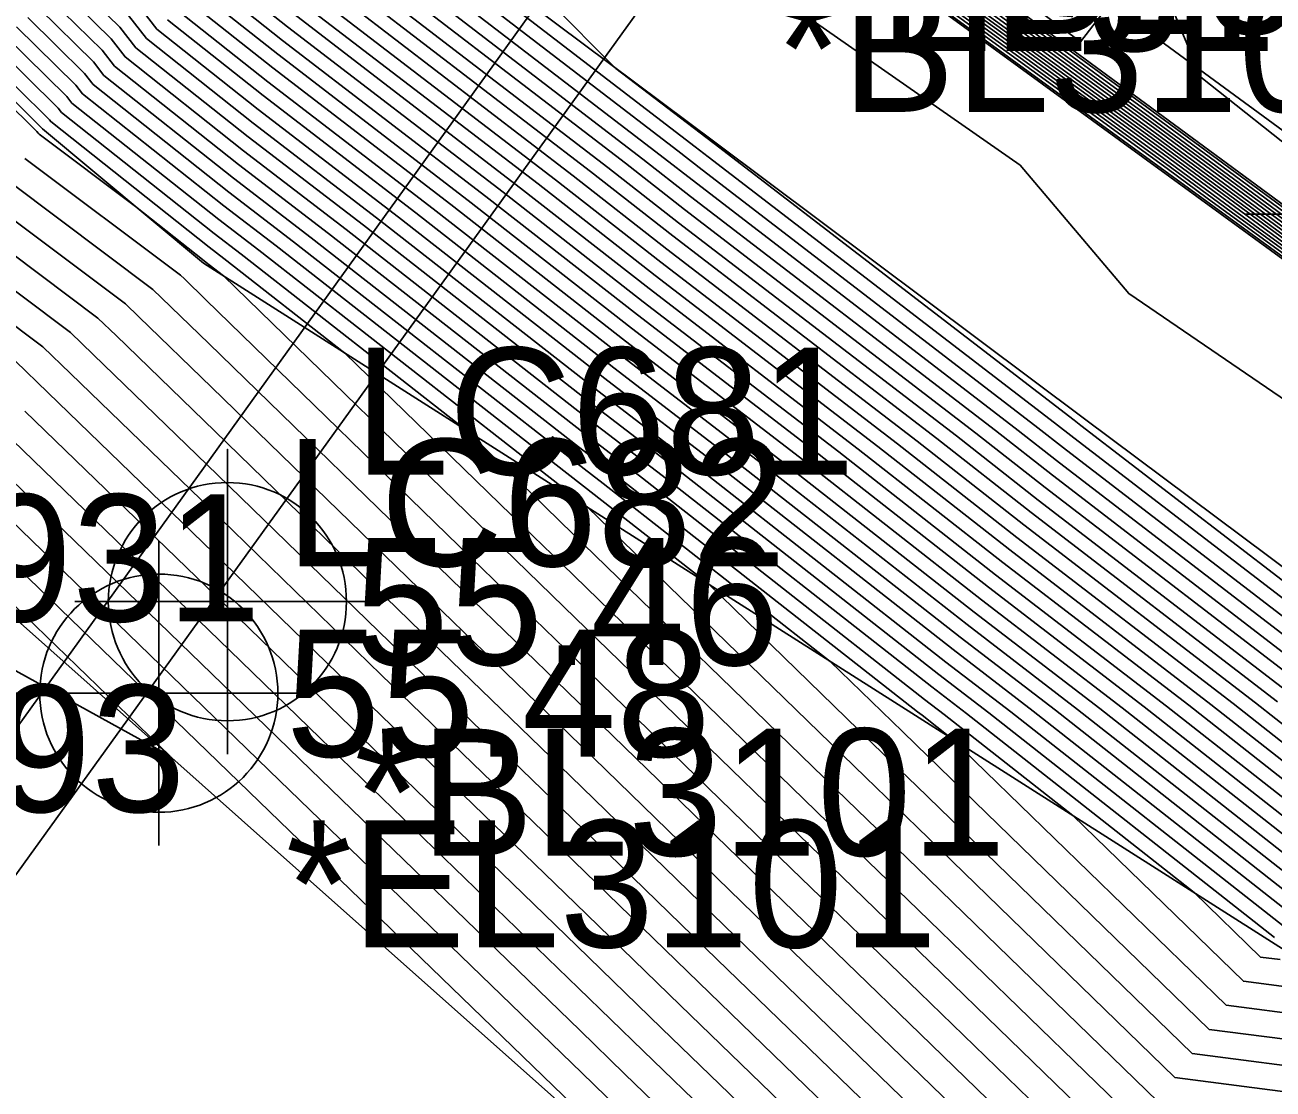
# Model space of a CAD drawing. Extents: x 2188792 to 2191981, y 386090 to 389710.
# Drawn here: x 2190375.85 to 2190400.42, y 387966.39 to 387987.33 of the extents above; entities that cross this region are included whole.
import ezdxf

# ---------------------------------------------------------------- set-up
doc = ezdxf.new("R2010")
doc.units = 0
for name, color, linetype in [('DTM Contours Major', 7, 'Continuous'), ('DTM Contours Minor', 7, 'Continuous'), ('Exist DTM Regular Point Underwater Cogo Elevation', 7, 'Continuous'), ('Exist DTM Regular Point Underwater Cogo Number', 7, 'Continuous'), ('Exist Guardrail', 7, 'Continuous'), ('Exist Structure Major Bridge Seam Cogo Comment', 7, 'Continuous'), ('Exist Structure Major Bridge Seam Cogo Point CELL', 7, 'Continuous'), ('Exist Structure Major Deck Tunnel Box Culvert', 7, 'Continuous'), ('Exist Structure Major Deck Tunnel Box Culvert Cogo Comment', 7, 'Continuous'), ('Exist Structure Major Deck Tunnel Box Culvert Cogo Elevation', 7, 'Continuous'), ('Exist Structure Major Deck Tunnel Box Culvert Cogo Number', 7, 'Continuous'), ('Exist Structure Major Deck Tunnel Box Culvert Cogo Point CELL', 7, 'Continuous'), ('PH Exist DTM Breakline', 7, 'Continuous')]:
    doc.layers.add(name, color=color, linetype=linetype)

msp = doc.modelspace()

# ---------------------------------------------------------------- linework, layer by layer
at = {"layer": 'DTM Contours Major'}
for points in [[(2190390.675, 387991.054), (2190397.542, 387985.999), (2190397.937, 387985.712), (2190404.767, 387980.685)], [(2190383.565, 387990.414), (2190387.487, 387986.475), (2190389.392, 387985.013), (2190389.418, 387984.993), (2190396.507, 387979.553), (2190396.638, 387979.449), (2190403.576, 387974.123)], [(2190394.895, 387987.543), (2190398.104, 387985.207), (2190402.417, 387982.033), (2190405.642, 387979.685), (2190409.942, 387976.52), (2190413.183, 387974.161), (2190413.599, 387973.883), (2190414.186, 387973.36), (2190415.978, 387972.12), (2190415.993, 387971.985), (2190419.448, 387969.656), (2190419.815, 387969.649), (2190419.717, 387969.907), (2190419.798, 387969.922), (2190419.878, 387970.024), (2190420.249, 387970.582), (2190420.623, 387970.798), (2190421.624, 387972.131), (2190422.26, 387973.064), (2190428.591, 387982.328), (2190428.994, 387982.895), (2190429.377, 387983.467), (2190432.563, 387990.358)], [(2190392.248, 387989.088), (2190398.271, 387984.703), (2190400.067, 387983.382), (2190406.077, 387979.007), (2190407.883, 387977.677), (2190413.88, 387973.312), (2190414.057, 387973.194), (2190414.305, 387972.972), (2190415.065, 387972.446), (2190415.071, 387972.389), (2190420.363, 387968.822), (2190420.523, 387968.819), (2190420.48, 387968.931), (2190420.908, 387969.007), (2190421.329, 387969.545), (2190421.494, 387969.793), (2190421.66, 387969.89), (2190422.106, 387970.483), (2190423.695, 387972.815), (2190427.996, 387979.108), (2190430.022, 387981.967), (2190431.951, 387984.845), (2190434.197, 387989.703)], [(2190381.697, 387989.193), (2190387.674, 387984.607), (2190388.838, 387983.697), (2190394.575, 387979.293), (2190395.94, 387978.224), (2190401.389, 387974.04)], [(2190376.792, 387988.199), (2190377.72, 387987.285), (2190378.033, 387986.882), (2190380.25, 387985.126), (2190382.517, 387983.386), (2190387.098, 387979.806), (2190388.782, 387978.514), (2190393.844, 387974.547), (2190394.826, 387973.793), (2190400.452, 387969.371)], [(2190381.215, 387987.837), (2190385.955, 387984.2), (2190388.258, 387982.4), (2190392.644, 387979.033), (2190395.241, 387976.998), (2190399.201, 387973.958), (2190402.143, 387971.646)], [(2190379.079, 387987.792), (2190380.733, 387986.482), (2190384.236, 387983.793), (2190387.678, 387981.103), (2190390.713, 387978.773), (2190394.542, 387975.773), (2190397.013, 387973.876), (2190401.298, 387970.508)], [(2190375.689, 387987.292), (2190376.854, 387986.146), (2190376.988, 387985.973), (2190379.768, 387983.77), (2190380.798, 387982.98), (2190386.518, 387978.509), (2190386.85, 387978.254), (2190389.316, 387976.322), (2190392.762, 387972.975), (2190393.404, 387972.354), (2190398.829, 387967.088), (2190401.656, 387966.722)], [(2190375.85, 387984.703), (2190378.915, 387982.405), (2190378.992, 387982.331), (2190379.416, 387981.921), (2190384.866, 387976.622), (2190386.495, 387975.047), (2190390.939, 387970.73), (2190393.464, 387968.289), (2190397.145, 387964.717), (2190403.02, 387963.956), (2190404.544, 387962.77), (2190405.147, 387962.446), (2190404.684, 387959.264), (2190405.716, 387955.176), (2190421.071, 387941.017)], [(2190410.389, 387950.286), (2190405.75, 387954.563), (2190404.759, 387958.49), (2190402.848, 387959.833), (2190401.182, 387961.604), (2190395.461, 387962.345), (2190393.525, 387964.224), (2190389.116, 387968.486), (2190386.656, 387970.876), (2190382.864, 387974.542), (2190379.711, 387977.608), (2190376.75, 387980.471), (2190376.206, 387980.994), (2190374.427, 387982.328)], [(2190400.287, 387953.652), (2190399.214, 387954.718), (2190394.342, 387959.9), (2190393.777, 387959.973), (2190393.586, 387960.159), (2190387.294, 387966.241), (2190386.816, 387966.706), (2190380.862, 387972.462), (2190380.006, 387973.294), (2190374.508, 387978.612)]]:
    msp.add_lwpolyline(points, dxfattribs=at)
at = {"layer": 'DTM Contours Minor'}
for points in [[(2190390.809, 387991.342), (2190396.631, 387987), (2190397.984, 387988.752), (2190399, 387986.303), (2190405.363, 387981.265)], [(2190390.591, 387990.792), (2190395.424, 387987.235), (2190398.071, 387985.308), (2190402.887, 387981.763)], [(2190390.612, 387990.858), (2190395.954, 387986.926), (2190398.037, 387985.409), (2190403.357, 387981.494)], [(2190390.633, 387990.923), (2190396.483, 387986.617), (2190398.004, 387985.51), (2190403.827, 387981.224)], [(2190390.654, 387990.988), (2190397.013, 387986.308), (2190397.97, 387985.611), (2190404.297, 387980.954)], [(2190382.083, 387990.277), (2190389.049, 387984.932), (2190389.302, 387984.734), (2190396.12, 387979.501), (2190396.499, 387979.204), (2190403.139, 387974.106)], [(2190393.836, 387988.161), (2190398.171, 387985.006), (2190401.477, 387982.572), (2190405.816, 387979.414), (2190409.119, 387976.983), (2190413.462, 387973.822), (2190413.782, 387973.608), (2190414.234, 387973.205), (2190415.613, 387972.25), (2190415.624, 387972.147), (2190419.814, 387969.322), (2190420.098, 387969.317), (2190420.022, 387969.517), (2190420.242, 387969.556), (2190420.458, 387969.832), (2190420.747, 387970.267), (2190421.038, 387970.435), (2190421.817, 387971.472), (2190422.834, 387972.965), (2190428.353, 387981.04), (2190429.405, 387982.524), (2190430.406, 387984.018), (2190433.216, 387990.096)], [(2190394.365, 387987.852), (2190398.138, 387985.107), (2190401.947, 387982.303), (2190405.729, 387979.55), (2190409.531, 387976.752), (2190413.322, 387973.992), (2190413.691, 387973.746), (2190414.21, 387973.282), (2190415.795, 387972.185), (2190415.809, 387972.066), (2190419.631, 387969.489), (2190419.957, 387969.483), (2190419.87, 387969.712), (2190420.02, 387969.739), (2190420.168, 387969.928), (2190420.498, 387970.424), (2190420.83, 387970.617), (2190421.721, 387971.801), (2190422.547, 387973.014), (2190428.472, 387981.684), (2190429.199, 387982.71), (2190429.891, 387983.742), (2190432.89, 387990.227)], [(2190381.986, 387990.006), (2190388.705, 387984.851), (2190389.186, 387984.475), (2190395.734, 387979.449), (2190396.359, 387978.959), (2190402.701, 387974.09)], [(2190390.659, 387990.014), (2190398.372, 387984.4), (2190398.657, 387984.191), (2190406.338, 387978.599), (2190406.648, 387978.371), (2190414.299, 387972.802), (2190414.331, 387972.78), (2190414.377, 387972.739), (2190414.517, 387972.642), (2190414.518, 387972.632), (2190420.912, 387968.321), (2190420.948, 387968.32), (2190420.938, 387968.345), (2190421.574, 387968.459), (2190422.199, 387969.257), (2190422.241, 387969.32), (2190422.283, 387969.344), (2190422.396, 387969.495), (2190424.556, 387972.666), (2190427.639, 387977.176), (2190430.639, 387981.41), (2190433.495, 387985.673), (2190435.177, 387989.31)], [(2190392.777, 387988.779), (2190398.238, 387984.804), (2190400.537, 387983.112), (2190405.99, 387979.142), (2190408.295, 387977.446), (2190413.741, 387973.482), (2190413.965, 387973.332), (2190414.282, 387973.05), (2190415.247, 387972.381), (2190415.256, 387972.309), (2190420.18, 387968.988), (2190420.381, 387968.985), (2190420.327, 387969.126), (2190420.686, 387969.19), (2190421.038, 387969.64), (2190421.245, 387969.951), (2190421.453, 387970.071), (2190422.01, 387970.813), (2190423.408, 387972.865), (2190428.115, 387979.752), (2190429.816, 387982.153), (2190431.436, 387984.57), (2190433.87, 387989.834)], [(2190393.307, 387988.47), (2190398.205, 387984.905), (2190401.007, 387982.842), (2190405.903, 387979.278), (2190408.707, 387977.214), (2190413.601, 387973.652), (2190413.874, 387973.47), (2190414.258, 387973.127), (2190415.43, 387972.316), (2190415.44, 387972.228), (2190419.997, 387969.155), (2190420.24, 387969.151), (2190420.175, 387969.322), (2190420.464, 387969.373), (2190420.748, 387969.736), (2190420.996, 387970.109), (2190421.245, 387970.253), (2190421.913, 387971.142), (2190423.121, 387972.915), (2190428.234, 387980.396), (2190429.611, 387982.338), (2190430.921, 387984.294), (2190433.543, 387989.965)], [(2190381.89, 387989.735), (2190388.361, 387984.769), (2190389.07, 387984.215), (2190395.348, 387979.397), (2190396.219, 387978.714), (2190402.264, 387974.073)], [(2190391.189, 387989.705), (2190398.338, 387984.501), (2190399.127, 387983.921), (2190406.251, 387978.735), (2190407.06, 387978.14), (2190414.159, 387972.972), (2190414.24, 387972.918), (2190414.353, 387972.817), (2190414.7, 387972.577), (2190414.703, 387972.551), (2190420.729, 387968.488), (2190420.806, 387968.486), (2190420.785, 387968.54), (2190421.352, 387968.642), (2190421.909, 387969.353), (2190421.992, 387969.478), (2190422.075, 387969.526), (2190422.299, 387969.824), (2190424.269, 387972.716), (2190427.758, 387977.82), (2190430.433, 387981.596), (2190432.98, 387985.397), (2190434.85, 387989.441)], [(2190391.718, 387989.396), (2190398.305, 387984.602), (2190399.597, 387983.651), (2190406.164, 387978.871), (2190407.472, 387977.908), (2190414.02, 387973.142), (2190414.148, 387973.056), (2190414.329, 387972.894), (2190414.882, 387972.512), (2190414.887, 387972.47), (2190420.546, 387968.655), (2190420.664, 387968.653), (2190420.633, 387968.736), (2190421.13, 387968.825), (2190421.619, 387969.449), (2190421.743, 387969.635), (2190421.868, 387969.708), (2190422.203, 387970.154), (2190423.982, 387972.765), (2190427.877, 387978.464), (2190430.228, 387981.781), (2190432.466, 387985.121), (2190434.523, 387989.572)], [(2190381.793, 387989.464), (2190388.017, 387984.688), (2190388.954, 387983.956), (2190394.962, 387979.345), (2190396.079, 387978.469), (2190401.826, 387974.057)], [(2190381.6, 387988.922), (2190387.33, 387984.525), (2190388.722, 387983.437), (2190394.189, 387979.241), (2190395.8, 387977.979), (2190400.951, 387974.024)], [(2190381.504, 387988.651), (2190386.986, 387984.444), (2190388.606, 387983.178), (2190393.803, 387979.189), (2190395.66, 387977.734), (2190400.514, 387974.007)], [(2190379.706, 387988.338), (2190381.022, 387987.295), (2190385.267, 387984.037), (2190388.026, 387981.881), (2190391.872, 387978.929), (2190394.961, 387976.508), (2190398.326, 387973.925), (2190401.805, 387971.191)], [(2190381.408, 387988.379), (2190386.642, 387984.363), (2190388.49, 387982.918), (2190393.417, 387979.137), (2190395.52, 387977.489), (2190400.076, 387973.991), (2190402.481, 387972.101)], [(2190390.048, 387988.338), (2190395.446, 387984.567), (2190397.581, 387982.044), (2190402.053, 387978.993)], [(2190379.497, 387988.156), (2190380.925, 387987.024), (2190384.924, 387983.956), (2190387.91, 387981.622), (2190391.485, 387978.877), (2190394.822, 387976.263), (2190397.888, 387973.909), (2190401.636, 387970.963)], [(2190381.311, 387988.108), (2190386.299, 387984.281), (2190388.374, 387982.659), (2190393.03, 387979.085), (2190395.381, 387977.243), (2190399.639, 387973.974), (2190402.312, 387971.873)], [(2190376.351, 387987.836), (2190377.373, 387986.83), (2190377.615, 387986.519), (2190380.057, 387984.584), (2190381.83, 387983.224), (2190386.866, 387979.287), (2190388.009, 387978.41), (2190393.564, 387974.057), (2190393.95, 387973.76), (2190396.481, 387971.772), (2190399.84, 387968.511), (2190400.838, 387968.382)], [(2190376.571, 387988.018), (2190377.547, 387987.057), (2190377.824, 387986.701), (2190380.154, 387984.855), (2190382.174, 387983.305), (2190386.982, 387979.547), (2190388.395, 387978.462), (2190393.704, 387974.302), (2190394.388, 387973.777), (2190398.869, 387970.255), (2190400.176, 387968.986), (2190400.565, 387968.935)], [(2190379.288, 387987.974), (2190380.829, 387986.753), (2190384.58, 387983.875), (2190387.794, 387981.362), (2190391.099, 387978.825), (2190394.682, 387976.018), (2190397.451, 387973.892), (2190401.467, 387970.736)], [(2190376.13, 387987.655), (2190377.2, 387986.602), (2190377.406, 387986.337), (2190379.961, 387984.313), (2190381.486, 387983.142), (2190386.75, 387979.028), (2190387.623, 387978.358), (2190393.424, 387973.812), (2190393.513, 387973.744), (2190394.092, 387973.288), (2190399.503, 387968.037), (2190401.111, 387967.829)], [(2190378.067, 387987.741), (2190378.452, 387987.246), (2190380.443, 387985.668), (2190383.205, 387983.549), (2190387.33, 387980.325), (2190389.554, 387978.618), (2190394.123, 387975.037), (2190395.701, 387973.826), (2190400.79, 387969.826)], [(2190378.87, 387987.61), (2190380.636, 387986.21), (2190383.892, 387983.712), (2190387.562, 387980.844), (2190390.327, 387978.721), (2190394.403, 387975.528), (2190396.576, 387973.859), (2190401.129, 387970.281)], [(2190375.91, 387987.474), (2190377.027, 387986.374), (2190377.197, 387986.155), (2190379.865, 387984.041), (2190381.142, 387983.061), (2190386.634, 387978.769), (2190387.237, 387978.306), (2190391.704, 387974.805), (2190393.127, 387973.423), (2190393.391, 387973.167), (2190399.166, 387967.563), (2190401.383, 387967.276)], [(2190377.893, 387987.513), (2190378.243, 387987.064), (2190380.347, 387985.397), (2190382.861, 387983.468), (2190387.214, 387980.065), (2190389.168, 387978.566), (2190393.983, 387974.792), (2190395.263, 387973.81), (2190400.621, 387969.598)], [(2190378.661, 387987.428), (2190380.54, 387985.939), (2190383.549, 387983.63), (2190387.446, 387980.584), (2190389.94, 387978.669), (2190394.263, 387975.282), (2190396.138, 387973.843), (2190400.96, 387970.053)], [(2190381.118, 387987.566), (2190385.611, 387984.119), (2190388.142, 387982.14), (2190392.258, 387978.981), (2190395.101, 387976.753), (2190398.763, 387973.941), (2190401.974, 387971.418)], [(2190375.469, 387987.111), (2190376.68, 387985.918), (2190376.779, 387985.791), (2190379.672, 387983.499), (2190380.455, 387982.898), (2190386.402, 387978.25), (2190386.464, 387978.202), (2190386.928, 387977.839), (2190392.398, 387972.526), (2190393.416, 387971.541), (2190398.492, 387966.614), (2190401.929, 387966.169), (2190405.453, 387963.428), (2190406.847, 387962.679), (2190405.861, 387955.908), (2190406.035, 387955.826), (2190406.828, 387955.35), (2190413.004, 387952.335)], [(2190375.248, 387986.93), (2190376.507, 387985.69), (2190376.57, 387985.609), (2190379.575, 387983.228), (2190380.111, 387982.817), (2190384.539, 387979.356), (2190386.067, 387977.87), (2190386.399, 387977.549), (2190392.033, 387972.077), (2190393.428, 387970.728), (2190398.156, 387966.14), (2190402.202, 387965.616), (2190405.226, 387963.264), (2190406.422, 387962.621), (2190405.503, 387956.307), (2190405.696, 387955.544), (2190409.174, 387952.336)], [(2190375.028, 387986.748), (2190376.334, 387985.463), (2190376.361, 387985.427), (2190379.479, 387982.957), (2190379.767, 387982.736), (2190382.151, 387980.872), (2190385.667, 387977.454), (2190386.431, 387976.715), (2190391.668, 387971.628), (2190393.44, 387969.915), (2190397.819, 387965.665), (2190402.475, 387965.062), (2190404.999, 387963.099), (2190405.997, 387962.563), (2190405.23, 387957.293), (2190405.703, 387955.422), (2190414.234, 387947.555)], [(2190374.771, 387986.532), (2190376.089, 387985.235), (2190376.116, 387985.201), (2190376.135, 387985.178), (2190378.032, 387983.756), (2190379.382, 387982.686), (2190379.423, 387982.654), (2190379.763, 387982.389), (2190385.266, 387977.038), (2190386.463, 387975.881), (2190391.304, 387971.179), (2190393.452, 387969.102), (2190397.482, 387965.191), (2190402.748, 387964.509), (2190404.771, 387962.935), (2190405.572, 387962.504), (2190404.957, 387958.279), (2190405.709, 387955.299), (2190419.293, 387942.773)], [(2190375.566, 387984.228), (2190378.373, 387982.123), (2190378.544, 387981.959), (2190379.475, 387981.059), (2190384.465, 387976.206), (2190386.527, 387974.212), (2190390.575, 387970.281), (2190393.477, 387967.476), (2190396.808, 387964.242), (2190403.293, 387963.403), (2190404.317, 387962.606), (2190404.722, 387962.388), (2190404.411, 387960.25), (2190405.723, 387955.054), (2190418.934, 387942.871)], [(2190416.798, 387944.725), (2190405.73, 387954.931), (2190404.138, 387961.236), (2190404.298, 387962.33), (2190404.09, 387962.441), (2190403.566, 387962.849), (2190396.472, 387963.768), (2190393.489, 387966.663), (2190390.21, 387969.832), (2190386.559, 387973.378), (2190384.065, 387975.79), (2190379.534, 387980.196), (2190378.095, 387981.587), (2190377.831, 387981.841), (2190375.281, 387983.753)], [(2190414.662, 387946.578), (2190405.737, 387954.809), (2190403.865, 387962.221), (2190403.873, 387962.272), (2190403.863, 387962.277), (2190403.839, 387962.296), (2190396.135, 387963.293), (2190393.501, 387965.85), (2190389.846, 387969.383), (2190386.591, 387972.544), (2190383.665, 387975.374), (2190379.593, 387979.333), (2190377.647, 387981.215), (2190377.29, 387981.558), (2190374.997, 387983.278)], [(2190412.525, 387948.432), (2190405.743, 387954.686), (2190404.294, 387960.426), (2190403.362, 387961.081), (2190402.55, 387961.945), (2190395.798, 387962.819), (2190393.513, 387965.037), (2190389.481, 387968.935), (2190386.623, 387971.71), (2190383.264, 387974.958), (2190379.652, 387978.47), (2190377.198, 387980.843), (2190376.748, 387981.276), (2190374.712, 387982.803)], [(2190408.253, 387952.14), (2190405.757, 387954.441), (2190405.224, 387956.553), (2190402.333, 387958.584), (2190399.814, 387961.263), (2190395.124, 387961.87), (2190393.537, 387963.411), (2190388.752, 387968.037), (2190386.688, 387970.042), (2190382.463, 387974.126), (2190379.77, 387976.745), (2190376.301, 387980.099), (2190375.665, 387980.712)], [(2190422.118, 387935.798), (2190406.116, 387953.993), (2190405.764, 387954.318), (2190405.689, 387954.617), (2190401.819, 387957.335), (2190398.446, 387960.922), (2190394.788, 387961.396), (2190393.549, 387962.598), (2190388.387, 387967.588), (2190386.72, 387969.208), (2190382.063, 387973.71), (2190379.829, 387975.882), (2190375.853, 387979.727)], [(2190401.069, 387953.709), (2190404.1, 387954.123), (2190401.304, 387956.087), (2190397.078, 387960.581), (2190394.451, 387960.922), (2190393.562, 387961.785), (2190388.023, 387967.139), (2190386.752, 387968.374), (2190381.662, 387973.294), (2190379.888, 387975.02), (2190375.405, 387979.356)], [(2190402.107, 387953.913), (2190400.789, 387954.838), (2190395.71, 387960.241), (2190394.114, 387960.447), (2190393.574, 387960.972), (2190387.658, 387966.69), (2190386.784, 387967.54), (2190381.262, 387972.878), (2190379.947, 387974.157), (2190374.956, 387978.984)], [(2190372.58, 387978.858), (2190373.611, 387977.868), (2190378.704, 387972.943), (2190372.122, 387976.573), (2190372.58, 387978.858)], [(2190399.883, 387952.977), (2190393.802, 387959.019), (2190392.714, 387958.168), (2190388.959, 387963.83), (2190386.929, 387965.792), (2190386.848, 387965.871), (2190380.461, 387972.046), (2190380.065, 387972.431), (2190374.059, 387978.24)]]:
    msp.add_lwpolyline(points, dxfattribs=at)
at = {"layer": 'Exist Guardrail'}
msp.add_line((2190319.689, 387895.693), (2190388.872, 387991.818), dxfattribs=at)
at = {"layer": 'Exist Structure Major Bridge Seam Cogo Point CELL'}
msp.add_lwpolyline([(2190399.859, 387983.606), (2190405.859, 387983.606), (2190402.859, 387983.606), (2190402.859, 387986.606), (2190402.859, 387980.606)], dxfattribs=at)
at = {"layer": 'Exist Structure Major Deck Tunnel Box Culvert'}
msp.add_line((2190319.999, 387893.37), (2190391.203, 387992.154), dxfattribs=at)
msp.add_lwpolyline([(2190391.203, 387992.154), (2190402.859, 387983.606), (2190413.972, 387975.841)], dxfattribs=at)
at = {"layer": 'Exist Structure Major Deck Tunnel Box Culvert Cogo Point CELL'}
for points in [[(2190376.838, 387975.98), (2190382.838, 387975.98), (2190379.838, 387975.98), (2190379.838, 387978.98), (2190379.838, 387972.98)], [(2190375.488, 387974.178), (2190381.488, 387974.178), (2190378.488, 387974.178), (2190378.488, 387977.178), (2190378.488, 387971.178)]]:
    msp.add_lwpolyline(points, dxfattribs=at)
for centre in [(2190379.838, 387975.98), (2190378.488, 387974.178)]:
    msp.add_circle(centre, 2.344, dxfattribs=at)
at = {"layer": 'PH Exist DTM Breakline'}
for points in [[(2190400.331, 387953.726), (2190393.593, 387959.713), (2190386.854, 387965.7), (2190380.116, 387971.688), (2190373.378, 387977.675), (2190372.458, 387979.04), (2190371.503, 387980.482), (2190370.094, 387982.434), (2190368.499, 387984.872), (2190367.733, 387986.787), (2190366.642, 387989.492), (2190365.72, 387991.87), (2190365.463, 387993.999), (2190366.5, 387998.453), (2190367.07, 388001.071), (2190369.285, 388004.24)], [(2190382.192, 387996.735), (2190376.418, 387998.832), (2190374.945, 387995.687), (2190373.468, 387989.845), (2190374.857, 387986.608), (2190376.2, 387985.287), (2190379.366, 387982.641)], [(2190382.192, 387996.735), (2190380.836, 387993.496), (2190381.129, 387991.768), (2190382.149, 387990.465), (2190389.431, 387985.023), (2190396.713, 387979.58), (2190403.995, 387974.138), (2190411.277, 387968.696)], [(2190414.393, 387972.687), (2190406.392, 387978.515), (2190398.391, 387984.343), (2190390.39, 387990.171), (2190382.389, 387996)], [(2190417.594, 387971.541), (2190413.975, 387974.045), (2190413.082, 387974.663), (2190412.363, 387975.161), (2190405.138, 387980.472), (2190397.913, 387985.783), (2190390.688, 387991.094), (2190389.713, 387991.784), (2190386.028, 387994.395)], [(2190407.399, 387964.837), (2190400.391, 387969.288), (2190393.383, 387973.739), (2190386.375, 387978.19), (2190379.366, 387982.641)]]:
    msp.add_lwpolyline(points, dxfattribs=at)

# ---------------------------------------------------------------- texts
at = {"layer": 'Exist DTM Regular Point Underwater Cogo Elevation'}
msp.add_text('45.93', height=2.5, dxfattribs=at).set_placement((2190370.65, 387971.841))
at = {"layer": 'Exist DTM Regular Point Underwater Cogo Number'}
msp.add_text('LC931', height=2.5, dxfattribs=at).set_placement((2190370.65, 387975.591))
at = {"layer": 'Exist Structure Major Bridge Seam Cogo Comment'}
msp.add_text('*BL3103', height=2.5, dxfattribs=at).set_placement((2190393.703, 387987.154))
at = {"layer": 'Exist Structure Major Deck Tunnel Box Culvert Cogo Comment'}
for s, p in [('*EL3101', (2190391.372, 387986.818)), ('*BL3101', (2190390.632, 387985.618)), ('*BL3101', (2190382.338, 387970.98)), ('*EL3101', (2190380.988, 387969.178))]:
    msp.add_text(s, height=2.5, dxfattribs=at).set_placement(p)
at = {"layer": 'Exist Structure Major Deck Tunnel Box Culvert Cogo Elevation'}
for s, p in [('55.46', (2190382.338, 387974.73)), ('55.48', (2190380.988, 387972.928))]:
    msp.add_text(s, height=2.5, dxfattribs=at).set_placement(p)
at = {"layer": 'Exist Structure Major Deck Tunnel Box Culvert Cogo Number'}
for s, p in [('LC681', (2190382.338, 387978.48)), ('LC682', (2190380.988, 387976.678))]:
    msp.add_text(s, height=2.5, dxfattribs=at).set_placement(p)

doc.saveas('drawing.dxf')
